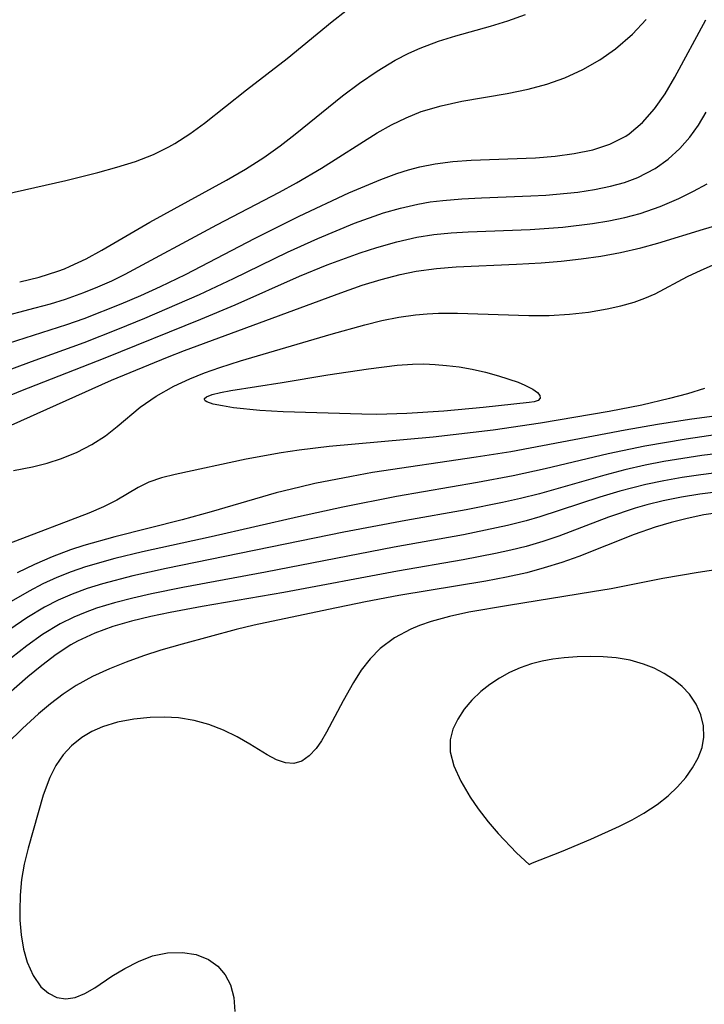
# Model space of a CAD drawing. Header units: metres. Extents: x 1073367 to 1082519, y 1569854 to 1574957.
# Tile 396 of 656: x 1076834 to 1076894, y 1573721 to 1573806. Entities that reach past the tile are written whole.
import ezdxf

# ---------------------------------------------------------------- set-up
doc = ezdxf.new("R2010")
doc.units = ezdxf.units.M
doc.layers.add('CGG_CurvaNivelLidar_v1', color=253, linetype='Continuous', lineweight=30)

msp = doc.modelspace()

# ---------------------------------------------------------------- linework, layer by layer
at = {"layer": 'CGG_CurvaNivelLidar_v1'}
for p, q in [((1076861.3916, 1573806.083, 69), (1076862.5797, 1573807.0151, 69)), ((1076876.6602, 1573806.1479, 68.5), (1076878.1772, 1573806.7087, 68.5)), ((1076857.4919, 1573802.8834, 69), (1076861.3916, 1573806.083, 69)), ((1076875.1577, 1573805.685, 68.5), (1076876.6602, 1573806.1479, 68.5)), ((1076887.4907, 1573804.9847, 68), (1076888.6717, 1573806.2656, 68)), ((1076891.165, 1573801.2454, 67.5), (1076893.8648, 1573806.2376, 67.5)), ((1076870.6396, 1573804.3862, 68.5), (1076872.1334, 1573804.846, 68.5)), ((1076872.1334, 1573804.846, 68.5), (1076875.1577, 1573805.685, 68.5)), ((1076886.0223, 1573803.7161, 68), (1076887.4907, 1573804.9847, 68)), ((1076869.0431, 1573803.7896, 68.5), (1076870.6396, 1573804.3862, 68.5)), ((1076866.8789, 1573802.7238, 68.5), (1076868.0445, 1573803.3375, 68.5)), ((1076868.0445, 1573803.3375, 68.5), (1076869.0431, 1573803.7896, 68.5)), ((1076884.635, 1573802.7535, 68), (1076886.0223, 1573803.7161, 68)), ((1076853.9472, 1573800.1565, 69), (1076857.4919, 1573802.8834, 69)), ((1076865.3102, 1573801.7772, 68.5), (1076866.8789, 1573802.7238, 68.5)), ((1076883.1635, 1573801.9175, 68), (1076884.635, 1573802.7535, 68)), ((1076863.7828, 1573800.7402, 68.5), (1076865.3102, 1573801.7772, 68.5)), ((1076881.6201, 1573801.2131, 68), (1076883.1635, 1573801.9175, 68)), ((1076862.2948, 1573799.6299, 68.5), (1076863.7828, 1573800.7402, 68.5)), ((1076878.4156, 1573800.2137, 68), (1076880.0399, 1573800.6538, 68)), ((1076880.0399, 1573800.6538, 68), (1076881.6201, 1573801.2131, 68)), ((1076890.3131, 1573799.8199, 67.5), (1076891.165, 1573801.2454, 67.5)), ((1076850.303, 1573797.2626, 69), (1076853.9472, 1573800.1565, 69)), ((1076872.6727, 1573799.1624, 68), (1076876.5842, 1573799.8387, 68)), ((1076876.5842, 1573799.8387, 68), (1076878.4156, 1573800.2137, 68)), ((1076889.3879, 1573798.4909, 67.5), (1076890.3131, 1573799.8199, 67.5)), ((1076858.1846, 1573796.2933, 68.5), (1076862.2948, 1573799.6299, 68.5)), ((1076870.8788, 1573798.7771, 68), (1076872.6727, 1573799.1624, 68)), ((1076867.8221, 1573797.736, 68), (1076869.1334, 1573798.2621, 68)), ((1076869.1334, 1573798.2621, 68), (1076870.8788, 1573798.7771, 68)), ((1076888.3626, 1573797.3052, 67.5), (1076889.3879, 1573798.4909, 67.5)), ((1076893.2076, 1573797.0965, 67), (1076893.8892, 1573798.2043, 67)), ((1076849.0451, 1573796.3313, 69), (1076850.303, 1573797.2626, 69)), ((1076866.5466, 1573797.1118, 68), (1076867.8221, 1573797.736, 68)), ((1076887.2035, 1573796.3184, 67.5), (1076888.3626, 1573797.3052, 67.5)), ((1076847.7394, 1573795.4906, 69), (1076849.0451, 1573796.3313, 69)), ((1076856.8735, 1573795.288, 68.5), (1076858.1846, 1573796.2933, 68.5)), ((1076860.4826, 1573793.3543, 68), (1076865.3005, 1573796.4106, 68)), ((1076865.3005, 1573796.4106, 68), (1076866.5466, 1573797.1118, 68)), ((1076886.9004, 1573796.1177, 67.5), (1076887.2035, 1573796.3184, 67.5)), ((1076892.4508, 1573796.034, 67), (1076893.2076, 1573797.0965, 67)), ((1076847.2006, 1573795.1898, 69), (1076847.7394, 1573795.4906, 69)), ((1076885.5272, 1573795.4284, 67.5), (1076886.9004, 1573796.1177, 67.5)), ((1076891.5994, 1573795.0487, 67), (1076892.4508, 1573796.034, 67)), ((1076845.8776, 1573794.5497, 69), (1076847.2006, 1573795.1898, 69)), ((1076855.4606, 1573794.2773, 68.5), (1076856.8735, 1573795.288, 68.5)), ((1076880.7683, 1573794.3968, 67.5), (1076882.4304, 1573794.6141, 67.5)), ((1076882.4304, 1573794.6141, 67.5), (1076884.0258, 1573794.9443, 67.5)), ((1076884.0258, 1573794.9443, 67.5), (1076885.5272, 1573795.4284, 67.5)), ((1076890.5797, 1573794.1229, 67), (1076891.5994, 1573795.0487, 67)), ((1076842.693, 1573793.4259, 69), (1076844.3094, 1573793.9407, 69)), ((1076844.3094, 1573793.9407, 69), (1076845.8776, 1573794.5497, 69)), ((1076853.8644, 1573793.2543, 68.5), (1076855.4606, 1573794.2773, 68.5)), ((1076869.0154, 1573793.4725, 67.5), (1076870.3442, 1573793.7349, 67.5)), ((1076870.3442, 1573793.7349, 67.5), (1076871.8916, 1573793.9292, 67.5)), ((1076871.8916, 1573793.9292, 67.5), (1076873.4574, 1573794.0432, 67.5)), ((1076873.4574, 1573794.0432, 67.5), (1076879.0615, 1573794.2597, 67.5)), ((1076879.0615, 1573794.2597, 67.5), (1076880.7683, 1573794.3968, 67.5)), ((1076889.4475, 1573793.3256, 67), (1076890.5797, 1573794.1229, 67)), ((1076838.2786, 1573792.2652, 69), (1076841.0462, 1573792.9703, 69)), ((1076841.0462, 1573792.9703, 69), (1076842.693, 1573793.4259, 69)), ((1076852.2238, 1573792.2941, 68.5), (1076853.8644, 1573793.2543, 68.5)), ((1076858.2952, 1573792.083, 68), (1076860.4826, 1573793.3543, 68)), ((1076865.6297, 1573792.3656, 67.5), (1076867.0208, 1573792.8793, 67.5)), ((1076867.0208, 1573792.8793, 67.5), (1076868.028, 1573793.206, 67.5)), ((1076868.028, 1573793.206, 67.5), (1076869.0154, 1573793.4725, 67.5)), ((1076887.9403, 1573792.5409, 67), (1076889.4475, 1573793.3256, 67)), ((1076832.8912, 1573791.0725, 69), (1076838.2786, 1573792.2652, 69)), ((1076845.5621, 1573788.6417, 68.5), (1076852.2238, 1573792.2941, 68.5)), ((1076856.8114, 1573791.2717, 68), (1076858.2952, 1573792.083, 68)), ((1076862.8559, 1573791.1964, 67.5), (1076865.6297, 1573792.3656, 67.5)), ((1076885.5865, 1573791.7697, 67), (1076886.7886, 1573792.1087, 67)), ((1076886.7886, 1573792.1087, 67), (1076887.9403, 1573792.5409, 67)), ((1076851.3735, 1573788.4186, 68), (1076856.8114, 1573791.2717, 68)), ((1076858.5376, 1573789.1884, 67.5), (1076862.8559, 1573791.1964, 67.5)), ((1076879.9641, 1573791.0096, 67), (1076882.7426, 1573791.2662, 67)), ((1076882.7426, 1573791.2662, 67), (1076884.1835, 1573791.4795, 67)), ((1076884.1835, 1573791.4795, 67), (1076885.5865, 1573791.7697, 67)), ((1076891.5045, 1573790.7109, 66.5), (1076892.7723, 1573791.3385, 66.5)), ((1076892.7723, 1573791.3385, 66.5), (1076893.9665, 1573791.9859, 66.5)), ((1076868.8366, 1573790.2314, 67), (1076869.9129, 1573790.4143, 67)), ((1076869.9129, 1573790.4143, 67), (1076870.9989, 1573790.5515, 67)), ((1076870.9989, 1573790.5515, 67), (1076872.6751, 1573790.6946, 67)), ((1076872.6751, 1573790.6946, 67), (1076874.3632, 1573790.7828, 67)), ((1076874.3632, 1573790.7828, 67), (1076878.6441, 1573790.9357, 67)), ((1076878.6441, 1573790.9357, 67), (1076879.9641, 1573791.0096, 67)), ((1076889.8766, 1573790.011, 66.5), (1076891.5045, 1573790.7109, 66.5)), ((1076863.3377, 1573788.5551, 67), (1076865.8653, 1573789.4533, 67)), ((1076865.8653, 1573789.4533, 67), (1076867.3419, 1573789.886, 67)), ((1076867.3419, 1573789.886, 67), (1076868.8366, 1573790.2314, 67)), ((1076888.1632, 1573789.4159, 66.5), (1076889.8766, 1573790.011, 66.5)), ((1076841.395, 1573786.2259, 68.5), (1076845.5621, 1573788.6417, 68.5)), ((1076854.697, 1573787.278, 67.5), (1076858.5376, 1573789.1884, 67.5)), ((1076883.9992, 1573788.5249, 66.5), (1076885.4172, 1573788.7606, 66.5)), ((1076885.4172, 1573788.7606, 66.5), (1076886.808, 1573789.0533, 66.5)), ((1076886.808, 1573789.0533, 66.5), (1076888.1632, 1573789.4159, 66.5)), ((1076843.4271, 1573784.1364, 68), (1076851.3735, 1573788.4186, 68)), ((1076860.1568, 1573787.2444, 67), (1076863.3377, 1573788.5551, 67)), ((1076871.7221, 1573787.7208, 66.5), (1076873.2192, 1573787.8176, 66.5)), ((1076873.2192, 1573787.8176, 66.5), (1076878.5876, 1573788.0208, 66.5)), ((1076878.5876, 1573788.0208, 66.5), (1076881.428, 1573788.2192, 66.5)), ((1076881.428, 1573788.2192, 66.5), (1076883.9992, 1573788.5249, 66.5)), ((1076889.6969, 1573786.8157, 66), (1076893.6662, 1573788.0496, 66)), ((1076893.6662, 1573788.0496, 66), (1076895.3237, 1573788.5301, 66)), ((1076848.6724, 1573784.1196, 67.5), (1076854.697, 1573787.278, 67.5)), ((1076857.5121, 1573786.0476, 67), (1076860.1568, 1573787.2444, 67)), ((1076865.2831, 1573786.4625, 66.5), (1076867.0147, 1573786.9567, 66.5)), ((1076867.0147, 1573786.9567, 66.5), (1076868.765, 1573787.3469, 66.5)), ((1076868.765, 1573787.3469, 66.5), (1076870.2361, 1573787.5712, 66.5)), ((1076870.2361, 1573787.5712, 66.5), (1076871.7221, 1573787.7208, 66.5)), ((1076840.0386, 1573785.4811, 68.5), (1076841.395, 1573786.2259, 68.5)), ((1076852.8318, 1573783.7676, 67), (1076857.5121, 1573786.0476, 67)), ((1076863.841, 1573785.9921, 66.5), (1076865.2831, 1573786.4625, 66.5)), ((1076886.4462, 1573786.0177, 66), (1076888.2204, 1573786.4139, 66)), ((1076888.2204, 1573786.4139, 66), (1076889.6969, 1573786.8157, 66)), ((1076838.6501, 1573784.8167, 68.5), (1076840.0386, 1573785.4811, 68.5)), ((1076860.9771, 1573784.9376, 66.5), (1076863.841, 1573785.9921, 66.5)), ((1076879.5485, 1573785.1125, 66), (1076881.2891, 1573785.2617, 66)), ((1076881.2891, 1573785.2617, 66), (1076883.0218, 1573785.4604, 66)), ((1076883.0218, 1573785.4604, 66), (1076884.7425, 1573785.7108, 66)), ((1076884.7425, 1573785.7108, 66), (1076886.4462, 1573786.0177, 66)), ((1076835.9407, 1573783.8795, 68.5), (1076837.5824, 1573784.3948, 68.5)), ((1076837.5824, 1573784.3948, 68.5), (1076838.1514, 1573784.6098, 68.5)), ((1076838.1514, 1573784.6098, 68.5), (1076838.6501, 1573784.8167, 68.5)), ((1076858.5749, 1573783.9522, 66.5), (1076860.9771, 1573784.9376, 66.5)), ((1076867.2976, 1573784.1087, 66), (1076868.6991, 1573784.3971, 66)), ((1076868.6991, 1573784.3971, 66), (1076870.4609, 1573784.6424, 66)), ((1076870.4609, 1573784.6424, 66), (1076872.1824, 1573784.7866, 66)), ((1076872.1824, 1573784.7866, 66), (1076877.4018, 1573784.9945, 66)), ((1076877.4018, 1573784.9945, 66), (1076879.5485, 1573785.1125, 66)), ((1076892.2628, 1573783.9191, 65.5), (1076893.4616, 1573784.491, 65.5)), ((1076893.4616, 1573784.491, 65.5), (1076894.707, 1573785.0197, 65.5)), ((1076834.2567, 1573783.4599, 68.5), (1076835.9407, 1573783.8795, 68.5)), ((1076841.0536, 1573783.0361, 68), (1076842.2502, 1573783.566, 68)), ((1076842.2502, 1573783.566, 68), (1076843.4271, 1573784.1364, 68)), ((1076846.4878, 1573783.0594, 67.5), (1076848.6724, 1573784.1196, 67.5)), ((1076849.8756, 1573782.3729, 67), (1076852.8318, 1573783.7676, 67)), ((1076852.9865, 1573781.4844, 66.5), (1076858.5749, 1573783.9522, 66.5)), ((1076863.9949, 1573783.1678, 66), (1076865.6397, 1573783.6761, 66)), ((1076865.6397, 1573783.6761, 66), (1076867.2976, 1573784.1087, 66)), ((1076889.4665, 1573782.4316, 65.5), (1076892.2628, 1573783.9191, 65.5)), ((1076839.8392, 1573782.5469, 68), (1076841.0536, 1573783.0361, 68)), ((1076844.7915, 1573782.2896, 67.5), (1076846.4878, 1573783.0594, 67.5)), ((1076862.1483, 1573782.526, 66), (1076863.9949, 1573783.1678, 66)), ((1076836.9308, 1573781.5682, 68), (1076838.242, 1573781.9765, 68)), ((1076838.242, 1573781.9765, 68), (1076839.8392, 1573782.5469, 68)), ((1076843.08, 1573781.5559, 67.5), (1076844.7915, 1573782.2896, 67.5)), ((1076845.1204, 1573780.3135, 67), (1076849.8756, 1573782.3729, 67)), ((1076848.5632, 1573777.4968, 66), (1076862.1483, 1573782.526, 66)), ((1076887.6239, 1573781.6978, 65.5), (1076888.5695, 1573782.0362, 65.5)), ((1076888.5695, 1573782.0362, 65.5), (1076889.4665, 1573782.4316, 65.5)), ((1076831.4311, 1573780.1186, 68), (1076835.6074, 1573781.1989, 68)), ((1076835.6074, 1573781.1989, 68), (1076836.9308, 1573781.5682, 68)), ((1076839.851, 1573780.2901, 67.5), (1076843.08, 1573781.5559, 67.5)), ((1076849.9805, 1573780.2214, 66.5), (1076852.9865, 1573781.4844, 66.5)), ((1076883.6722, 1573780.8416, 65.5), (1076885.2889, 1573781.1189, 65.5)), ((1076885.2889, 1573781.1189, 65.5), (1076886.4794, 1573781.379, 65.5)), ((1076886.4794, 1573781.379, 65.5), (1076887.6239, 1573781.6978, 65.5)), ((1076838.3369, 1573779.7543, 67.5), (1076839.851, 1573780.2901, 67.5)), ((1076841.6793, 1573776.8626, 66.5), (1076849.9805, 1573780.2214, 66.5)), ((1076842.7711, 1573779.3475, 67), (1076845.1204, 1573780.3135, 67)), ((1076864.2217, 1573779.7246, 65.5), (1076865.7201, 1573780.0971, 65.5)), ((1076865.7201, 1573780.0971, 65.5), (1076867.18, 1573780.3956, 65.5)), ((1076867.18, 1573780.3956, 65.5), (1076868.6493, 1573780.6093, 65.5)), ((1076868.6493, 1573780.6093, 65.5), (1076869.6406, 1573780.696, 65.5)), ((1076869.6406, 1573780.696, 65.5), (1076870.636, 1573780.7427, 65.5)), ((1076870.636, 1573780.7427, 65.5), (1076872.2936, 1573780.7544, 65.5)), ((1076872.2936, 1573780.7544, 65.5), (1076878.4699, 1573780.5403, 65.5)), ((1076878.4699, 1573780.5403, 65.5), (1076880.2518, 1573780.5496, 65.5)), ((1076880.2518, 1573780.5496, 65.5), (1076882.0057, 1573780.6471, 65.5)), ((1076882.0057, 1573780.6471, 65.5), (1076883.6722, 1573780.8416, 65.5)), ((1076833.278, 1573778.1371, 67.5), (1076838.3369, 1573779.7543, 67.5)), ((1076839.8459, 1573778.2029, 67), (1076842.7711, 1573779.3475, 67)), ((1076861.2976, 1573778.9103, 65.5), (1076864.2217, 1573779.7246, 65.5)), ((1076853.4242, 1573776.5941, 65.5), (1076861.2976, 1573778.9103, 65.5)), ((1076835.2889, 1573776.5568, 67), (1076839.8459, 1573778.2029, 67)), ((1076847.0906, 1573776.9274, 66), (1076848.5632, 1573777.4968, 66)), ((1076834.3702, 1573773.9921, 66.5), (1076841.6793, 1573776.8626, 66.5)), ((1076842.2248, 1573774.9096, 66), (1076847.0906, 1573776.9274, 66)), ((1076832.2596, 1573775.4242, 67), (1076835.2889, 1573776.5568, 67)), ((1076850.3091, 1573775.5622, 65.5), (1076851.6373, 1573776.0332, 65.5)), ((1076851.6373, 1573776.0332, 65.5), (1076853.4242, 1573776.5941, 65.5)), ((1076861.0342, 1573775.3992, 65), (1076864.5398, 1573775.9111, 65)), ((1076864.5398, 1573775.9111, 65), (1076867.0374, 1573776.2227, 65)), ((1076867.0374, 1573776.2227, 65), (1076868.3672, 1573776.3218, 65)), ((1076868.3672, 1573776.3218, 65), (1076869.3536, 1573776.3328, 65)), ((1076869.3536, 1573776.3328, 65), (1076870.3378, 1573776.2926, 65)), ((1076870.3378, 1573776.2926, 65), (1076871.3182, 1573776.2092, 65)), ((1076871.3182, 1573776.2092, 65), (1076872.4262, 1573776.0701, 65)), ((1076872.4262, 1573776.0701, 65), (1076873.5584, 1573775.873, 65)), ((1076873.5584, 1573775.873, 65), (1076874.7108, 1573775.6148, 65)), ((1076833.5275, 1573770.9992, 66), (1076842.2248, 1573774.9096, 66)), ((1076847.6389, 1573774.3903, 65.5), (1076849.0213, 1573775.0416, 65.5)), ((1076849.0213, 1573775.0416, 65.5), (1076850.3091, 1573775.5622, 65.5)), ((1076857.0648, 1573774.7282, 65), (1076861.0342, 1573775.3992, 65)), ((1076874.7108, 1573775.6148, 65), (1076875.8363, 1573775.3115, 65)), ((1076875.8363, 1573775.3115, 65), (1076877.5556, 1573774.736, 65)), ((1076846.1203, 1573773.5367, 65.5), (1076847.6389, 1573774.3903, 65.5)), ((1076852.5818, 1573774.0311, 65), (1076857.0648, 1573774.7282, 65)), ((1076877.5556, 1573774.736, 65), (1076878.1473, 1573774.4906, 65)), ((1076878.1473, 1573774.4906, 65), (1076878.8345, 1573774.1392, 65)), ((1076878.8345, 1573774.1392, 65), (1076879.2311, 1573773.8526, 65)), ((1076893.7471, 1573774.2112, 65.5), (1076892.249, 1573773.7445, 65.5)), ((1076825.0709, 1573770.2376, 66.5), (1076834.3702, 1573773.9921, 66.5)), ((1076844.7331, 1573772.5814, 65.5), (1076846.1203, 1573773.5367, 65.5)), ((1076850.3116, 1573773.2345, 65), (1076850.3204, 1573773.3327, 65)), ((1076850.3811, 1573773.1351, 65), (1076850.3116, 1573773.2345, 65)), ((1076850.3204, 1573773.3327, 65), (1076850.4844, 1573773.4881, 65)), ((1076850.4844, 1573773.4881, 65), (1076850.972, 1573773.6849, 65)), ((1076850.972, 1573773.6849, 65), (1076851.6915, 1573773.8635, 65)), ((1076851.6915, 1573773.8635, 65), (1076852.5818, 1573774.0311, 65)), ((1076879.2311, 1573773.8526, 65), (1076879.4443, 1573773.5886, 65)), ((1076879.4678, 1573773.3623, 65), (1076879.2766, 1573773.157, 65)), ((1076879.4443, 1573773.5886, 65), (1076879.4678, 1573773.3623, 65)), ((1076890.7046, 1573773.3238, 65.5), (1076888.3059, 1573772.7593, 65.5)), ((1076892.249, 1573773.7445, 65.5), (1076890.7046, 1573773.3238, 65.5)), ((1076842.7377, 1573770.8889, 65.5), (1076844.7331, 1573772.5814, 65.5)), ((1076850.526, 1573773.0426, 65), (1076850.3811, 1573773.1351, 65)), ((1076851.0735, 1573772.8519, 65), (1076850.526, 1573773.0426, 65)), ((1076851.8652, 1573772.6786, 65), (1076851.0735, 1573772.8519, 65)), ((1076852.8356, 1573772.5233, 65), (1076851.8652, 1573772.6786, 65)), ((1076855.1262, 1573772.2774, 65), (1076852.8356, 1573772.5233, 65)), ((1076874.5218, 1573772.5371, 65), (1076871.0837, 1573772.2192, 65)), ((1076878.5, 1573772.9897, 65), (1076874.5218, 1573772.5371, 65)), ((1076878.954, 1573773.0279, 65), (1076878.5, 1573772.9897, 65)), ((1076879.2766, 1573773.157, 65), (1076878.954, 1573773.0279, 65)), ((1076888.3059, 1573772.7593, 65.5), (1076885.4471, 1573772.1889, 65.5)), ((1076857.1453, 1573772.1658, 65), (1076855.1262, 1573772.2774, 65)), ((1076863.9679, 1573771.9637, 65), (1076857.1453, 1573772.1658, 65)), ((1076865.2744, 1573771.95, 65), (1076863.9679, 1573771.9637, 65)), ((1076867.8896, 1573772.0138, 65), (1076865.2744, 1573771.95, 65)), ((1076871.0837, 1573772.2192, 65), (1076867.8896, 1573772.0138, 65)), ((1076885.4471, 1573772.1889, 65.5), (1076879.481, 1573771.1778, 65.5)), ((1076892.4214, 1573771.4942, 66), (1076889.6449, 1573771.0573, 66)), ((1076895.7469, 1573771.9566, 66), (1076892.4214, 1573771.4942, 66)), ((1076841.7189, 1573770.0792, 65.5), (1076842.7377, 1573770.8889, 65.5)), ((1076879.481, 1573771.1778, 65.5), (1076875.3779, 1573770.5745, 65.5)), ((1076889.6449, 1573771.0573, 66), (1076886.8517, 1573770.5736, 66)), ((1076840.5368, 1573769.3225, 65.5), (1076841.7189, 1573770.0792, 65.5)), ((1076870.1751, 1573769.9715, 65.5), (1076861.1505, 1573769.151, 65.5)), ((1076875.3779, 1573770.5745, 65.5), (1076870.1751, 1573769.9715, 65.5)), ((1076886.8517, 1573770.5736, 66), (1076876.9146, 1573768.7093, 66)), ((1076892.157, 1573769.81, 66.5), (1076888.5588, 1573769.1886, 66.5)), ((1076895.4463, 1573770.279, 66.5), (1076892.157, 1573769.81, 66.5)), ((1076839.2534, 1573768.671, 65.5), (1076840.5368, 1573769.3225, 65.5)), ((1076861.1505, 1573769.151, 65.5), (1076858.5199, 1573768.8376, 65.5)), ((1076888.5588, 1573769.1886, 66.5), (1076885.361, 1573768.5143, 66.5)), ((1076836.6471, 1573767.7198, 65.5), (1076837.8885, 1573768.1194, 65.5)), ((1076837.8885, 1573768.1194, 65.5), (1076839.2534, 1573768.671, 65.5)), ((1076853.9234, 1573768.0655, 65.5), (1076847.7552, 1573766.7316, 65.5)), ((1076856.9626, 1573768.6102, 65.5), (1076853.9234, 1573768.0655, 65.5)), ((1076858.5199, 1573768.8376, 65.5), (1076856.9626, 1573768.6102, 65.5)), ((1076873.9073, 1573768.229, 66), (1076864.9051, 1573766.8922, 66)), ((1076876.9146, 1573768.7093, 66), (1076873.9073, 1573768.229, 66)), ((1076885.361, 1573768.5143, 66.5), (1076879.9015, 1573767.206, 66.5)), ((1076893.4944, 1573768.3689, 67), (1076890.2208, 1573767.8415, 67)), ((1076896.8561, 1573768.793, 67), (1076893.4944, 1573768.3689, 67)), ((1076833.708, 1573767.0845, 65.5), (1076835.3659, 1573767.3956, 65.5)), ((1076835.3659, 1573767.3956, 65.5), (1076836.6471, 1573767.7198, 65.5)), ((1076879.9015, 1573767.206, 66.5), (1076877.1245, 1573766.6019, 66.5)), ((1076888.596, 1573767.5245, 67), (1076886.8326, 1573767.128, 67)), ((1076890.2208, 1573767.8415, 67), (1076888.596, 1573767.5245, 67)), ((1076846.5745, 1573766.4404, 65.5), (1076845.4836, 1573766.0636, 65.5)), ((1076847.7552, 1573766.7316, 65.5), (1076846.5745, 1573766.4404, 65.5)), ((1076863.0651, 1573766.5638, 66), (1076859.906, 1573765.931, 66)), ((1076864.9051, 1573766.8922, 66), (1076863.0651, 1573766.5638, 66)), ((1076877.1245, 1573766.6019, 66.5), (1076874.0278, 1573766.025, 66.5)), ((1076885.0824, 1573766.6816, 67), (1076879.398, 1573765.0593, 67)), ((1076886.8326, 1573767.128, 67), (1076885.0824, 1573766.6816, 67)), ((1076891.7886, 1573766.4613, 67.5), (1076890.208, 1573766.181, 67.5)), ((1076893.4213, 1573766.7087, 67.5), (1076891.7886, 1573766.4613, 67.5)), ((1076896.7824, 1573767.1247, 67.5), (1076893.4213, 1573766.7087, 67.5)), ((1076844.545, 1573765.5951, 65.5), (1076842.6978, 1573764.5029, 65.5)), ((1076845.4836, 1573766.0636, 65.5), (1076844.545, 1573765.5951, 65.5)), ((1076858.585, 1573765.6372, 66), (1076856.5467, 1573765.126, 66)), ((1076859.906, 1573765.931, 66), (1076858.585, 1573765.6372, 66)), ((1076874.0278, 1573766.025, 66.5), (1076866.9834, 1573764.8139, 66.5)), ((1076888.6393, 1573765.8542, 67.5), (1076886.3791, 1573765.2817, 67.5)), ((1076890.208, 1573766.181, 67.5), (1076888.6393, 1573765.8542, 67.5)), ((1076856.5467, 1573765.126, 66), (1076850.901, 1573763.4746, 66)), ((1076866.9834, 1573764.8139, 66.5), (1076862.3121, 1573763.877, 66.5)), ((1076877.7472, 1573764.6401, 67), (1076876.1809, 1573764.2866, 67)), ((1076879.398, 1573765.0593, 67), (1076877.7472, 1573764.6401, 67)), ((1076884.6532, 1573764.7656, 67.5), (1076879.4296, 1573763.053, 67.5)), ((1076886.3791, 1573765.2817, 67.5), (1076884.6532, 1573764.7656, 67.5)), ((1076891.741, 1573764.741, 68), (1076890.1542, 1573764.425, 68)), ((1076893.3432, 1573765.0059, 68), (1076891.741, 1573764.741, 68)), ((1076896.58, 1573765.4276, 68), (1076893.3432, 1573765.0059, 68)), ((1076841.5247, 1573763.9138, 65.5), (1076840.252, 1573763.3636, 65.5)), ((1076842.6978, 1573764.5029, 65.5), (1076841.5247, 1573763.9138, 65.5)), ((1076862.3121, 1573763.877, 66.5), (1076858.4722, 1573763.0381, 66.5)), ((1076876.1809, 1573764.2866, 67), (1076873.0242, 1573763.6618, 67)), ((1076887.7199, 1573763.798, 68), (1076885.3983, 1573763.0169, 68)), ((1076888.7391, 1573764.0844, 68), (1076887.7199, 1573763.798, 68)), ((1076890.1542, 1573764.425, 68), (1076888.7391, 1573764.0844, 68)), ((1076840.252, 1573763.3636, 65.5), (1076833.2821, 1573760.7045, 65.5)), ((1076850.901, 1573763.4746, 66), (1076848.3632, 1573762.7948, 66)), ((1076858.4722, 1573763.0381, 66.5), (1076850.8958, 1573761.3129, 66.5)), ((1076873.0242, 1573763.6618, 67), (1076867.7915, 1573762.7218, 67)), ((1076879.4296, 1573763.053, 67.5), (1076878.258, 1573762.7122, 67.5)), ((1076885.3983, 1573763.0169, 68), (1076881.0932, 1573761.3667, 68)), ((1076893.6914, 1573763.2078, 68.5), (1076892.2435, 1573762.9081, 68.5)), ((1076896.6257, 1573763.6755, 68.5), (1076893.6914, 1573763.2078, 68.5)), ((1076848.3632, 1573762.7948, 66), (1076842.5295, 1573761.3154, 66)), ((1076867.7915, 1573762.7218, 67), (1076862.4241, 1573761.7021, 67)), ((1076876.629, 1573762.2965, 67.5), (1076874.7292, 1573761.8747, 67.5)), ((1076878.258, 1573762.7122, 67.5), (1076876.629, 1573762.2965, 67.5)), ((1076889.4612, 1573762.1565, 68.5), (1076887.6311, 1573761.5215, 68.5)), ((1076890.8431, 1573762.5601, 68.5), (1076889.4612, 1573762.1565, 68.5)), ((1076892.2435, 1573762.9081, 68.5), (1076890.8431, 1573762.5601, 68.5)), ((1076842.5295, 1573761.3154, 66), (1076839.8405, 1573760.5467, 66)), ((1076850.8958, 1573761.3129, 66.5), (1076844.9152, 1573760.0017, 66.5)), ((1076862.4241, 1573761.7021, 67), (1076846.967, 1573758.5467, 67)), ((1076872.8135, 1573761.4954, 67.5), (1076866.7942, 1573760.4035, 67.5)), ((1076874.7292, 1573761.8747, 67.5), (1076872.8135, 1573761.4954, 67.5)), ((1076881.0932, 1573761.3667, 68), (1076879.684, 1573760.8964, 68)), ((1076887.6311, 1573761.5215, 68.5), (1076882.8254, 1573759.5977, 68.5)), ((1076839.8405, 1573760.5467, 66), (1076838.6745, 1573760.1652, 66)), ((1076866.7942, 1573760.4035, 67.5), (1076855.6003, 1573758.2466, 67.5)), ((1076878.2538, 1573760.4799, 68), (1076876.9275, 1573760.1454, 68)), ((1076879.684, 1573760.8964, 68), (1076878.2538, 1573760.4799, 68)), ((1076837.0885, 1573759.5751, 66), (1076835.5372, 1573758.9109, 66)), ((1076838.6745, 1573760.1652, 66), (1076837.0885, 1573759.5751, 66)), ((1076844.9152, 1573760.0017, 66.5), (1076842.5289, 1573759.42, 66.5)), ((1076875.5882, 1573759.8473, 68), (1076872.7856, 1573759.3075, 68)), ((1076876.9275, 1573760.1454, 68), (1076875.5882, 1573759.8473, 68)), ((1076882.8254, 1573759.5977, 68.5), (1076881.3372, 1573759.0726, 68.5)), ((1076904.2165, 1573759.9441, 69), (1076893.2015, 1573758.2102, 69)), ((1076835.5372, 1573758.9109, 66), (1076834.0259, 1573758.1696, 66)), ((1076839.975, 1573758.6868, 66.5), (1076838.7255, 1573758.2581, 66.5)), ((1076842.5289, 1573759.42, 66.5), (1076839.975, 1573758.6868, 66.5)), ((1076872.7856, 1573759.3075, 68), (1076867.0601, 1573758.3132, 68)), ((1076881.3372, 1573759.0726, 68.5), (1076879.8259, 1573758.6041, 68.5)), ((1076838.7255, 1573758.2581, 66.5), (1076837.4785, 1573757.7648, 66.5)), ((1076844.0848, 1573757.9132, 67), (1076841.4518, 1573757.2275, 67)), ((1076846.967, 1573758.5467, 67), (1076844.0848, 1573757.9132, 67)), ((1076855.6003, 1573758.2466, 67.5), (1076848.4354, 1573756.9097, 67.5)), ((1076867.0601, 1573758.3132, 68), (1076857.189, 1573756.4592, 68)), ((1076876.5356, 1573757.7964, 68.5), (1076874.7591, 1573757.4564, 68.5)), ((1076878.2939, 1573758.1931, 68.5), (1076876.5356, 1573757.7964, 68.5)), ((1076879.8259, 1573758.6041, 68.5), (1076878.2939, 1573758.1931, 68.5)), ((1076893.2015, 1573758.2102, 69), (1076890.1129, 1573757.6937, 69)), ((1076836.2596, 1573757.2119, 66.5), (1076835.0717, 1573756.5977, 66.5)), ((1076837.4785, 1573757.7648, 66.5), (1076836.2596, 1573757.2119, 66.5)), ((1076841.4518, 1573757.2275, 67), (1076840.1226, 1573756.8102, 67)), ((1076874.7591, 1573757.4564, 68.5), (1076867.203, 1573756.2066, 68.5)), ((1076890.1129, 1573757.6937, 69), (1076885.6274, 1573756.801, 69)), ((1076835.0717, 1573756.5977, 66.5), (1076833.5265, 1573755.6765, 66.5)), ((1076838.8215, 1573756.3324, 67), (1076837.5975, 1573755.8005, 67)), ((1076840.1226, 1573756.8102, 67), (1076838.8215, 1573756.3324, 67)), ((1076845.7033, 1573756.3559, 67.5), (1076844.0799, 1573755.9885, 67.5)), ((1076848.4354, 1573756.9097, 67.5), (1076845.7033, 1573756.3559, 67.5)), ((1076857.189, 1573756.4592, 68), (1076850.0957, 1573755.2505, 68)), ((1076867.203, 1573756.2066, 68.5), (1076864.2855, 1573755.6545, 68.5)), ((1076884.0243, 1573756.5137, 69), (1076876.7189, 1573755.3473, 69)), ((1076885.6274, 1573756.801, 69), (1076884.0243, 1573756.5137, 69)), ((1076837.5975, 1573755.8005, 67), (1076836.4099, 1573755.1957, 67)), ((1076842.4811, 1573755.5759, 67.5), (1076840.9163, 1573755.0966, 67.5)), ((1076844.0799, 1573755.9885, 67.5), (1076842.4811, 1573755.5759, 67.5)), ((1076850.0957, 1573755.2505, 68), (1076847.3294, 1573754.7354, 68)), ((1076864.2855, 1573755.6545, 68.5), (1076861.0685, 1573755.0003, 68.5)), ((1076876.7189, 1573755.3473, 69), (1076873.2697, 1573754.7505, 69)), ((1076836.4099, 1573755.1957, 67), (1076834.8748, 1573754.2702, 67)), ((1076839.9312, 1573754.7407, 67.5), (1076838.9684, 1573754.3393, 67.5)), ((1076840.9163, 1573755.0966, 67.5), (1076839.9312, 1573754.7407, 67.5)), ((1076845.6374, 1573754.3801, 68), (1076843.974, 1573753.9782, 68)), ((1076847.3294, 1573754.7354, 68), (1076845.6374, 1573754.3801, 68)), ((1076861.0685, 1573755.0003, 68.5), (1076854.619, 1573753.6203, 68.5)), ((1076871.6002, 1573754.3875, 69), (1076869.9913, 1573753.9439, 69)), ((1076873.2697, 1573754.7505, 69), (1076871.6002, 1573754.3875, 69)), ((1076834.8748, 1573754.2702, 67), (1076833.3952, 1573753.2435, 67)), ((1076837.768, 1573753.7453, 67.5), (1076836.2276, 1573752.8098, 67.5)), ((1076838.9684, 1573754.3393, 67.5), (1076837.768, 1573753.7453, 67.5)), ((1076842.3502, 1573753.5075, 68), (1076840.7801, 1573752.9407, 68)), ((1076843.974, 1573753.9782, 68), (1076842.3502, 1573753.5075, 68)), ((1076854.619, 1573753.6203, 68.5), (1076853.048, 1573753.242, 68.5)), ((1076868.9763, 1573753.5914, 69), (1076868.2328, 1573753.2835, 69)), ((1076869.9913, 1573753.9439, 69), (1076868.9763, 1573753.5914, 69)), ((1076836.2276, 1573752.8098, 67.5), (1076834.8735, 1573751.8402, 67.5)), ((1076840.7801, 1573752.9407, 68), (1076839.2812, 1573752.244, 68)), ((1076853.048, 1573753.242, 68.5), (1076848.3743, 1573751.9846, 68.5)), ((1076868.2328, 1573753.2835, 69), (1076866.815, 1573752.5376, 69)), ((1076834.8735, 1573751.8402, 67.5), (1076833.5534, 1573750.8016, 67.5)), ((1076838.6908, 1573751.9115, 68), (1076837.4111, 1573751.0719, 68)), ((1076839.2812, 1573752.244, 68), (1076838.6908, 1573751.9115, 68)), ((1076848.3743, 1573751.9846, 68.5), (1076846.526, 1573751.4498, 68.5)), ((1076866.815, 1573752.5376, 69), (1076865.5585, 1573751.6088, 69)), ((1076837.4111, 1573751.0719, 68), (1076836.18, 1573750.1356, 68)), ((1076845.0059, 1573750.9619, 68.5), (1076843.5102, 1573750.4292, 68.5)), ((1076846.526, 1573751.4498, 68.5), (1076845.0059, 1573750.9619, 68.5)), ((1076865.5585, 1573751.6088, 69), (1076864.6874, 1573750.7144, 69)), ((1076836.18, 1573750.1356, 68), (1076834.9765, 1573749.1348, 68)), ((1076843.5102, 1573750.4292, 68.5), (1076842.047, 1573749.8448, 68.5)), ((1076864.6874, 1573750.7144, 69), (1076863.9228, 1573749.7165, 69)), ((1076878.7033, 1573750.2715, 69.5), (1076877.7394, 1573749.9368, 69.5)), ((1076879.629, 1573750.501, 69.5), (1076878.7033, 1573750.2715, 69.5)), ((1076880.577, 1573750.6656, 69.5), (1076879.629, 1573750.501, 69.5)), ((1076881.5404, 1573750.7809, 69.5), (1076880.577, 1573750.6656, 69.5)), ((1076882.6717, 1573750.8665, 69.5), (1076881.5404, 1573750.7809, 69.5)), ((1076883.8072, 1573750.9006, 69.5), (1076882.6717, 1573750.8665, 69.5)), ((1076884.9386, 1573750.8768, 69.5), (1076883.8072, 1573750.9006, 69.5)), ((1076886.0573, 1573750.783, 69.5), (1076884.9386, 1573750.8768, 69.5)), ((1076887.2743, 1573750.5785, 69.5), (1076886.0573, 1573750.783, 69.5)), ((1076888.4458, 1573750.2552, 69.5), (1076887.2743, 1573750.5785, 69.5)), ((1076889.3723, 1573749.8862, 69.5), (1076888.4458, 1573750.2552, 69.5)), ((1076842.047, 1573749.8448, 68.5), (1076840.5703, 1573749.1675, 68.5)), ((1076863.9228, 1573749.7165, 69), (1076863.2398, 1573748.65, 69)), ((1076876.8123, 1573749.5204, 69.5), (1076875.9262, 1573749.0336, 69.5)), ((1076877.7394, 1573749.9368, 69.5), (1076876.8123, 1573749.5204, 69.5)), ((1076890.2458, 1573749.4343, 69.5), (1076889.3723, 1573749.8862, 69.5)), ((1076891.0561, 1573748.9079, 69.5), (1076890.2458, 1573749.4343, 69.5)), ((1076834.9765, 1573749.1348, 68), (1076830.1099, 1573744.9098, 68)), ((1076839.159, 1573748.3899, 68.5), (1076838.0289, 1573747.6347, 68.5)), ((1076840.5703, 1573749.1675, 68.5), (1076839.159, 1573748.3899, 68.5)), ((1076863.2398, 1573748.65, 69), (1076862.3583, 1573747.0615, 69)), ((1076875.0883, 1573748.4828, 69.5), (1076874.3097, 1573747.8704, 69.5)), ((1076875.9262, 1573749.0336, 69.5), (1076875.0883, 1573748.4828, 69.5)), ((1076891.7883, 1573748.3105, 69.5), (1076891.0561, 1573748.9079, 69.5)), ((1076838.0289, 1573747.6347, 68.5), (1076836.9462, 1573746.8045, 68.5)), ((1076874.3097, 1573747.8704, 69.5), (1076873.5366, 1573747.1264, 69.5)), ((1076892.4217, 1573747.6409, 69.5), (1076891.7883, 1573748.3105, 69.5)), ((1076893.0031, 1573746.7787, 69.5), (1076892.4217, 1573747.6409, 69.5)), ((1076836.9462, 1573746.8045, 68.5), (1076835.8979, 1573745.9203, 68.5)), ((1076862.3583, 1573747.0615, 69), (1076860.9127, 1573744.3176, 69)), ((1076873.5366, 1573747.1264, 69.5), (1076872.8613, 1573746.3226, 69.5)), ((1076893.4193, 1573745.8468, 69.5), (1076893.0031, 1573746.7787, 69.5)), ((1076835.8979, 1573745.9203, 68.5), (1076834.5054, 1573744.6538, 68.5)), ((1076872.8613, 1573746.3226, 69.5), (1076872.2997, 1573745.4718, 69.5)), ((1076893.659, 1573744.8747, 69.5), (1076893.4193, 1573745.8468, 69.5)), ((1076842.7665, 1573745.2013, 69), (1076841.4406, 1573744.7877, 69)), ((1076844.1568, 1573745.4732, 69), (1076842.7665, 1573745.2013, 69)), ((1076845.5832, 1573745.6181, 69), (1076844.1568, 1573745.4732, 69)), ((1076846.8259, 1573745.6445, 69), (1076845.5832, 1573745.6181, 69)), ((1076848.0621, 1573745.5707, 69), (1076846.8259, 1573745.6445, 69)), ((1076849.4033, 1573745.3595, 69), (1076848.0621, 1573745.5707, 69)), ((1076850.6972, 1573745.0109, 69), (1076849.4033, 1573745.3595, 69)), ((1076851.9613, 1573744.5148, 69), (1076850.6972, 1573745.0109, 69)), ((1076872.2997, 1573745.4718, 69.5), (1076871.8787, 1573744.583, 69.5)), ((1076834.5054, 1573744.6538, 68.5), (1076833.1619, 1573743.3348, 68.5)), ((1076840.5147, 1573744.3755, 69), (1076839.6568, 1573743.8638, 69)), ((1076841.4406, 1573744.7877, 69), (1076840.5147, 1573744.3755, 69)), ((1076853.1463, 1573743.9231, 69), (1076851.9613, 1573744.5148, 69)), ((1076860.9127, 1573744.3176, 69), (1076860.4662, 1573743.5725, 69)), ((1076871.8787, 1573744.583, 69.5), (1076871.6387, 1573743.6617, 69.5)), ((1076893.6949, 1573743.8887, 69.5), (1076893.659, 1573744.8747, 69.5)), ((1076839.6568, 1573743.8638, 69), (1076838.7587, 1573743.1333, 69)), ((1076854.2452, 1573743.2858, 69), (1076853.1463, 1573743.9231, 69)), ((1076855.7649, 1573742.3476, 69), (1076854.2452, 1573743.2858, 69)), ((1076860.4662, 1573743.5725, 69), (1076859.9994, 1573742.9128, 69)), ((1076871.6387, 1573743.6617, 69.5), (1076871.6374, 1573742.6089, 69.5)), ((1076893.5233, 1573742.986, 69.5), (1076893.6949, 1573743.8887, 69.5)), ((1076838.7587, 1573743.1333, 69), (1076838.0432, 1573742.3555, 69)), ((1076859.9994, 1573742.9128, 69), (1076859.4004, 1573742.2713, 69)), ((1076871.6374, 1573742.6089, 69.5), (1076871.9615, 1573741.3961, 69.5)), ((1076893.1822, 1573742.099, 69.5), (1076893.5233, 1573742.986, 69.5)), ((1076838.0432, 1573742.3555, 69), (1076837.3964, 1573741.4211, 69)), ((1076856.5738, 1573741.9228, 69), (1076855.7649, 1573742.3476, 69)), ((1076857.3415, 1573741.6549, 69), (1076856.5738, 1573741.9228, 69)), ((1076858.0703, 1573741.6058, 69), (1076857.3415, 1573741.6549, 69)), ((1076858.7558, 1573741.8214, 69), (1076858.0703, 1573741.6058, 69)), ((1076859.4004, 1573742.2713, 69), (1076858.7558, 1573741.8214, 69)), ((1076892.7033, 1573741.2348, 69.5), (1076893.1822, 1573742.099, 69.5)), ((1076837.3964, 1573741.4211, 69), (1076836.8633, 1573740.3997, 69)), ((1076871.9615, 1573741.3961, 69.5), (1076872.5625, 1573740.0655, 69.5)), ((1076892.1086, 1573740.4022, 69.5), (1076892.7033, 1573741.2348, 69.5)), ((1076836.8633, 1573740.3997, 69), (1076836.2815, 1573738.868, 69)), ((1076872.5625, 1573740.0655, 69.5), (1076873.3717, 1573738.6881, 69.5)), ((1076891.3893, 1573739.5845, 69.5), (1076892.1086, 1573740.4022, 69.5)), ((1076890.5823, 1573738.8124, 69.5), (1076891.3893, 1573739.5845, 69.5)), ((1076836.2815, 1573738.868, 69), (1076834.9931, 1573734.2538, 69)), ((1076873.3717, 1573738.6881, 69.5), (1076874.0767, 1573737.6638, 69.5)), ((1076889.6359, 1573738.0587, 69.5), (1076890.5823, 1573738.8124, 69.5)), ((1076874.0767, 1573737.6638, 69.5), (1076874.9435, 1573736.5449, 69.5)), ((1076887.4455, 1573736.7191, 69.5), (1076888.4723, 1573737.2971, 69.5)), ((1076888.4723, 1573737.2971, 69.5), (1076889.6359, 1573738.0587, 69.5)), ((1076874.9435, 1573736.5449, 69.5), (1076875.8238, 1573735.514, 69.5)), ((1076886.3495, 1573736.1623, 69.5), (1076887.4455, 1573736.7191, 69.5)), ((1076883.8531, 1573735.0233, 69.5), (1076886.3495, 1573736.1623, 69.5)), ((1076875.8238, 1573735.514, 69.5), (1076877.4056, 1573733.845, 69.5)), ((1076881.3185, 1573733.9713, 69.5), (1076883.8531, 1573735.0233, 69.5)), ((1076834.9931, 1573734.2538, 69), (1076834.6516, 1573732.8603, 69)), ((1076877.4056, 1573733.845, 69.5), (1076878.5, 1573732.8301, 69.5)), ((1076878.7908, 1573732.9741, 69.5), (1076881.3185, 1573733.9713, 69.5)), ((1076878.5, 1573732.8301, 69.5), (1076878.7908, 1573732.9741, 69.5)), ((1076834.6516, 1573732.8603, 69), (1076834.427, 1573731.5279, 69)), ((1076834.427, 1573731.5279, 69), (1076834.2976, 1573730.1772, 69)), ((1076834.2976, 1573730.1772, 69), (1076834.2586, 1573728.8286, 69)), ((1076834.2586, 1573728.8286, 69), (1076834.2798, 1573727.9941, 69)), ((1076834.2798, 1573727.9941, 69), (1076834.3855, 1573726.7097, 69)), ((1076834.3855, 1573726.7097, 69), (1076834.5871, 1573725.486, 69)), ((1076834.5871, 1573725.486, 69), (1076834.8983, 1573724.3507, 69)), ((1076843.3868, 1573723.8028, 69), (1076844.5681, 1573724.4139, 69)), ((1076844.5681, 1573724.4139, 69), (1076845.8003, 1573724.8793, 69)), ((1076845.8003, 1573724.8793, 69), (1076847.1073, 1573725.1464, 69)), ((1076847.1073, 1573725.1464, 69), (1076848.4021, 1573725.186, 69)), ((1076848.4021, 1573725.186, 69), (1076849.5935, 1573725.0008, 69)), ((1076849.5935, 1573725.0008, 69), (1076850.6669, 1573724.5784, 69)), ((1076850.6669, 1573724.5784, 69), (1076851.4668, 1573724.0005, 69)), ((1076834.8983, 1573724.3507, 69), (1076835.4213, 1573723.1716, 69)), ((1076842.2711, 1573723.1117, 69), (1076843.3868, 1573723.8028, 69)), ((1076851.4668, 1573724.0005, 69), (1076852.1104, 1573723.2522, 69)), ((1076835.4213, 1573723.1716, 69), (1076836.1065, 1573722.2128, 69)), ((1076840.7791, 1573722.1154, 69), (1076842.2711, 1573723.1117, 69)), ((1076852.1104, 1573723.2522, 69), (1076852.5723, 1573722.3606, 69)), ((1076836.1065, 1573722.2128, 69), (1076836.7647, 1573721.6436, 69)), ((1076839.9245, 1573721.6243, 69), (1076840.7791, 1573722.1154, 69)), ((1076852.5723, 1573722.3606, 69), (1076852.8481, 1573721.2601, 69)), ((1076836.7647, 1573721.6436, 69), (1076837.4947, 1573721.2805, 69)), ((1076837.4947, 1573721.2805, 69), (1076838.2709, 1573721.1525, 69)), ((1076838.2709, 1573721.1525, 69), (1076839.0876, 1573721.2825, 69)), ((1076839.0876, 1573721.2825, 69), (1076839.9245, 1573721.6243, 69)), ((1076852.8481, 1573721.2601, 69), (1076852.9302, 1573720.0537, 69))]:
    msp.add_line(p, q, dxfattribs=at)

doc.saveas('drawing.dxf')
